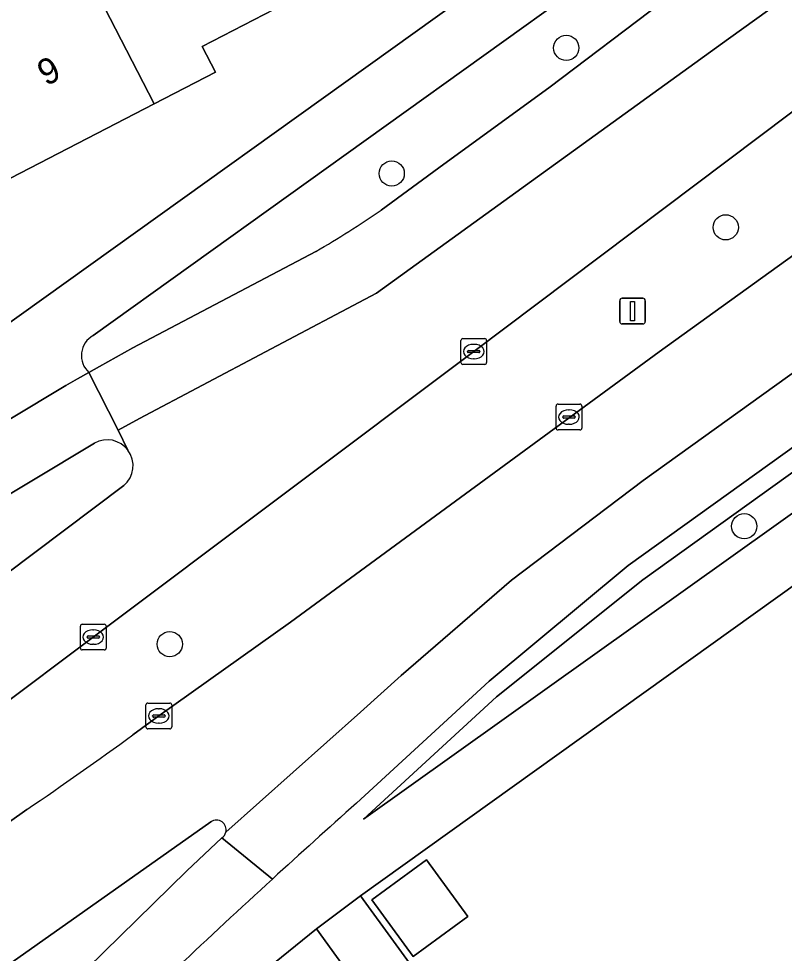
# Model space of a CAD drawing. Extents: x 158455 to 159797, y 387218 to 388672.
# Drawn here: x 159206.61 to 159236.3, y 387763.85 to 387800.09 of the extents above; entities that cross this region are included whole.
import ezdxf

# ---------------------------------------------------------------- set-up
doc = ezdxf.new("R2010")
doc.units = 0
for name, color, linetype in [('IMGEO_Berm_groen', 7, 'Continuous'), ('IMGEO_Boom', 7, 'Continuous'), ('IMGEO_Erf', 7, 'Continuous'), ('IMGEO_Fietspad_open', 7, 'Continuous'), ('IMGEO_Groenvoorziening', 7, 'Continuous'), ('IMGEO_Kolk', 7, 'Continuous'), ('IMGEO_Lichtmast', 7, 'Continuous'), ('IMGEO_Muur', 7, 'Continuous'), ('IMGEO_Pand', 7, 'Continuous'), ('IMGEO_Pand_nummerreeks', 7, 'Continuous'), ('IMGEO_Rijbaan_lokaal_gesloten', 7, 'Continuous'), ('IMGEO_Verkeerseiland_groen', 7, 'Continuous'), ('IMGEO_Voetpad_open', 7, 'Continuous')]:
    doc.layers.add(name, color=color, linetype=linetype)

msp = doc.modelspace()

# ---------------------------------------------------------------- linework, layer by layer
at = {"layer": 'IMGEO_Berm_groen'}
for points in [[(159259.925, 387807.634), (159270.371, 387815.125), (159280.691, 387822.526), (159297.206, 387834.328), (159294.287, 387838.368), (159278.694, 387827.124), (159267.608, 387819.082), (159261.561, 387814.696), (159250.763, 387806.969), (159246.695, 387804.016), (159238.999, 387798.281), (159224.257, 387787.184), (159209.504, 387776.112), (159201.915, 387770.417), (159204.04, 387767.381), (159206.931, 387769.424)], [(159211.04, 387772.323), (159212.048, 387773.054), (159217.149, 387776.687), (159231.446, 387787.171), (159241.009, 387794.063), (159259.925, 387807.634)], [(159232.218, 387804.111), (159209.5, 387787.805)], [(159220.664, 387792.671), (159223.103, 387794.452), (159227.168, 387797.404), (159231.582, 387800.745)], [(159209.337, 387786.373), (159209.745, 387786.603), (159211.042, 387787.331), (159218.134, 387791.068)]]:
    msp.add_lwpolyline(points, dxfattribs=at)
for centre, radius, start, end in [((159200.352, 387821.931), 35.619, 299.9486, 304.7678), ((159209.925, 387787.031), 0.883, 118.7724, 228.2399), ((159127.343, 387886.592), 141.642, 304.18677, 306.22104)]:
    msp.add_arc(centre, radius, start, end, dxfattribs=at)
at = {"layer": 'IMGEO_Boom'}
for centre in [(159227.844, 387798.958), (159221.076, 387794.088), (159234.028, 387792), (159234.746, 387780.409), (159212.47, 387775.836)]:
    msp.add_circle(centre, 0.489, dxfattribs=at)
at = {"layer": 'IMGEO_Erf'}
for points in [[(159307.132, 387828.619), (159303.107, 387825.734), (159219.866, 387766.077), (159225.4, 387758.477)], [(159168.211, 387805.415), (159184.183, 387774.695), (159186.197, 387775.791), (159186.627, 387775.2), (159191.082, 387777.895), (159190.838, 387778.376), (159191.529, 387778.714), (159191.735, 387778.258), (159192.968, 387779.018), (159192.776, 387779.434), (159195.055, 387780.729), (159200.377, 387784.101), (159230.052, 387805.353)], [(159236.179, 387728.753), (159235.227, 387730.066), (159229.26, 387738.298), (159232.294, 387740.557), (159225.442, 387750), (159223.511, 387752.661), (159224.515, 387753.447), (159223.591, 387757.291), (159218.155, 387764.796), (159213.819, 387761.288), (159204.282, 387752.237), (159202.211, 387750), (159197.458, 387744.641), (159197.72, 387744.115)]]:
    msp.add_lwpolyline(points, dxfattribs=at)
for points in [[(159205.705, 387802.428), (159205.229, 387803.351), (159207.8, 387804.678), (159213.379, 387807.557), (159218.957, 387810.435), (159224.641, 387813.368), (159228.194, 387806.484), (159222.51, 387803.551), (159216.931, 387800.672), (159213.726, 387799.018), (159214.243, 387798.016), (159211.87, 387796.792), (159206.291, 387793.913), (159200.712, 387791.034), (159195.133, 387788.155), (159189.555, 387785.276), (159183.869, 387782.342), (159180.276, 387789.306), (159185.961, 387792.24), (159191.54, 387795.119), (159197.118, 387797.997), (159202.697, 387800.876)], [(159224.026, 387765.272), (159221.912, 387763.731), (159220.309, 387765.93), (159222.423, 387767.471)]]:
    msp.add_lwpolyline(points, close=True, dxfattribs=at)
at = {"layer": 'IMGEO_Fietspad_open'}
for points in [[(159210.849, 387783.357), (159210.462, 387784.13), (159209.337, 387786.373), (159208.888, 387786.12), (159208.439, 387785.867), (159188.686, 387774.005), (159187.81, 387773.495), (159183.546, 387770.917)], [(159189.389, 387771.511), (159190.225, 387772.028), (159209.549, 387783.637)], [(159216.449, 387766.728), (159214.491, 387768.328), (159213.131, 387767.053), (159199.59, 387753.792), (159198.894, 387753.089), (159198.822, 387753.027), (159196.659, 387750.67), (159196.609, 387750.601), (159193.667, 387747.428)]]:
    msp.add_lwpolyline(points, dxfattribs=at)
for centre, radius, start, end in [((159210.04, 387782.757), 1.007, 36.5326, 119.1576), ((159441.931, 387520.228), 334.072, 132.45033, 134.17723)]:
    msp.add_arc(centre, radius, start, end, dxfattribs=at)
at = {"layer": 'IMGEO_Groenvoorziening'}
msp.add_lwpolyline([(159219.977, 387769.057), (159273.442, 387807.19), (159302.094, 387827.801), (159301.249, 387828.914), (159230.812, 387778.327), (159225.144, 387773.8)], close=True, dxfattribs=at)
at = {"layer": 'IMGEO_Kolk'}
for p, q in [((159223.756, 387786.758), (159223.756, 387787.61)), ((159223.831, 387787.684), (159224.683, 387787.684)), ((159224.757, 387787.61), (159224.757, 387786.758)), ((159224.015, 387787.178), (159224.015, 387787.19)), ((159224.058, 387787.227), (159224.456, 387787.227)), ((159224.244, 387787.464), (159224.269, 387787.464)), ((159224.499, 387787.19), (159224.499, 387787.178)), ((159224.453, 387787.141), (159224.055, 387787.141)), ((159224.267, 387786.904), (159224.242, 387786.904)), ((159224.683, 387786.684), (159223.831, 387786.684)), ((159227.449, 387784.218), (159227.449, 387785.07)), ((159227.524, 387785.144), (159228.376, 387785.144)), ((159228.45, 387785.07), (159228.45, 387784.218)), ((159227.708, 387784.638), (159227.708, 387784.65)), ((159227.751, 387784.687), (159228.149, 387784.687)), ((159227.937, 387784.924), (159227.962, 387784.924)), ((159228.192, 387784.65), (159228.192, 387784.638)), ((159228.146, 387784.601), (159227.748, 387784.601)), ((159227.96, 387784.364), (159227.935, 387784.364)), ((159228.376, 387784.144), (159227.524, 387784.144)), ((159209.003, 387775.686), (159209.003, 387776.538)), ((159209.078, 387776.612), (159209.93, 387776.612)), ((159209.491, 387776.392), (159209.516, 387776.392)), ((159210.004, 387776.538), (159210.004, 387775.686)), ((159209.262, 387776.106), (159209.262, 387776.118)), ((159209.7, 387776.069), (159209.302, 387776.069)), ((159209.305, 387776.155), (159209.703, 387776.155)), ((159209.746, 387776.118), (159209.746, 387776.106)), ((159209.93, 387775.612), (159209.078, 387775.612)), ((159209.514, 387775.832), (159209.489, 387775.832)), ((159211.547, 387772.628), (159211.547, 387773.48)), ((159211.622, 387773.554), (159212.474, 387773.554)), ((159212.548, 387773.48), (159212.548, 387772.628)), ((159211.806, 387773.048), (159211.806, 387773.06)), ((159211.849, 387773.097), (159212.247, 387773.097)), ((159212.035, 387773.334), (159212.06, 387773.334)), ((159212.29, 387773.06), (159212.29, 387773.048)), ((159212.244, 387773.011), (159211.846, 387773.011)), ((159212.058, 387772.774), (159212.033, 387772.774)), ((159212.474, 387772.554), (159211.622, 387772.554))]:
    msp.add_line(p, q, dxfattribs=at)
for points in [[(159223.756, 387786.758), (159223.756, 387787.61)], [(159223.831, 387787.684), (159224.683, 387787.684)], [(159224.757, 387787.61), (159224.757, 387786.758)], [(159224.683, 387786.684), (159223.831, 387786.684)], [(159227.449, 387784.218), (159227.449, 387785.07)], [(159227.524, 387785.144), (159228.376, 387785.144)], [(159228.45, 387785.07), (159228.45, 387784.218)], [(159228.376, 387784.144), (159227.524, 387784.144)], [(159209.003, 387775.686), (159209.003, 387776.538)], [(159209.078, 387776.612), (159209.93, 387776.612)], [(159210.004, 387776.538), (159210.004, 387775.686)], [(159209.93, 387775.612), (159209.078, 387775.612)], [(159211.547, 387772.628), (159211.547, 387773.48)], [(159211.622, 387773.554), (159212.474, 387773.554)], [(159212.548, 387773.48), (159212.548, 387772.628)], [(159212.474, 387772.554), (159211.622, 387772.554)]]:
    msp.add_lwpolyline(points, dxfattribs=at)
for centre, radius, start, end in [((159223.833, 387787.608), 0.0765, 91.552, 178.448), ((159223.833, 387787.608), 0.0765, 91.552, 178.448), ((159224.681, 387787.608), 0.0765, 1.552, 88.448), ((159224.681, 387787.608), 0.0765, 1.552, 88.448), ((159224.055, 387787.187), 0.0403, 85.8775, 175.7526), ((159224.46, 387787.189), 0.0386, 1.7309, 96.639), ((159224.052, 387787.177), 0.0366, 178.938, 274.7102), ((159224.456, 387787.184), 0.043, 264.8664, 352.4533), ((159223.833, 387786.76), 0.0765, 181.552, 268.448), ((159223.833, 387786.76), 0.0765, 181.552, 268.448), ((159224.681, 387786.76), 0.0765, 271.552, 358.448), ((159224.681, 387786.76), 0.0765, 271.552, 358.448), ((159227.526, 387785.068), 0.0765, 91.552, 178.448), ((159227.526, 387785.068), 0.0765, 91.552, 178.448), ((159228.374, 387785.068), 0.0765, 1.552, 88.448), ((159228.374, 387785.068), 0.0765, 1.552, 88.448), ((159227.748, 387784.647), 0.0403, 85.8775, 175.7526), ((159228.153, 387784.649), 0.0386, 1.7309, 96.639), ((159227.745, 387784.637), 0.0366, 178.938, 274.7102), ((159228.149, 387784.644), 0.043, 264.8664, 352.4533), ((159227.526, 387784.22), 0.0765, 181.552, 268.448), ((159227.526, 387784.22), 0.0765, 181.552, 268.448), ((159228.374, 387784.22), 0.0765, 271.552, 358.448), ((159228.374, 387784.22), 0.0765, 271.552, 358.448), ((159209.08, 387776.536), 0.0765, 91.552, 178.448), ((159209.08, 387776.536), 0.0765, 91.552, 178.448), ((159209.928, 387776.536), 0.0765, 1.552, 88.448), ((159209.928, 387776.536), 0.0765, 1.552, 88.448), ((159209.302, 387776.115), 0.0403, 85.8775, 175.7526), ((159209.299, 387776.105), 0.0366, 178.938, 274.7102), ((159209.703, 387776.112), 0.043, 264.8664, 352.4533), ((159209.707, 387776.117), 0.0386, 1.7309, 96.639), ((159209.08, 387775.688), 0.0765, 181.552, 268.448), ((159209.08, 387775.688), 0.0765, 181.552, 268.448), ((159209.928, 387775.688), 0.0765, 271.552, 358.448), ((159209.928, 387775.688), 0.0765, 271.552, 358.448), ((159211.624, 387773.478), 0.0765, 91.552, 178.448), ((159211.624, 387773.478), 0.0765, 91.552, 178.448), ((159212.472, 387773.478), 0.0765, 1.552, 88.448), ((159212.472, 387773.478), 0.0765, 1.552, 88.448), ((159211.846, 387773.057), 0.0403, 85.8775, 175.7526), ((159211.843, 387773.047), 0.0366, 178.938, 274.7102), ((159212.247, 387773.054), 0.043, 264.8664, 352.4533), ((159212.251, 387773.059), 0.0386, 1.7309, 96.639), ((159211.624, 387772.63), 0.0765, 181.552, 268.448), ((159211.624, 387772.63), 0.0765, 181.552, 268.448), ((159212.472, 387772.63), 0.0765, 271.552, 358.448), ((159212.472, 387772.63), 0.0765, 271.552, 358.448)]:
    msp.add_arc(centre, radius, start, end, dxfattribs=at)
for centre, major_axis, ratio, start_param, end_param in [((159224.243, 387787.184), (-0.387, 0.002), 0.722429, 4.712389, 7.853982), ((159224.268, 387787.184), (-0.39, 0.002), 0.717154, 1.570796, 4.712389), ((159227.936, 387784.644), (-0.387, 0.002), 0.722429, 4.712389, 7.853982), ((159227.961, 387784.644), (-0.39, 0.002), 0.717154, 1.570796, 4.712389), ((159209.49, 387776.112), (-0.387, 0.002), 0.722429, 4.712389, 7.853982), ((159209.515, 387776.112), (-0.39, 0.002), 0.717154, 1.570796, 4.712389), ((159212.034, 387773.054), (-0.387, 0.002), 0.722429, 4.712389, 7.853982), ((159212.059, 387773.054), (-0.39, 0.002), 0.717154, 1.570796, 4.712389)]:
    msp.add_ellipse(centre, major_axis=major_axis, ratio=ratio, start_param=start_param, end_param=end_param, dxfattribs=at)
at = {"layer": 'IMGEO_Lichtmast'}
for p, q in [((159229.917, 387788.355), (159229.917, 387789.155)), ((159229.917, 387789.155), (159229.917, 387788.355)), ((159230.017, 387789.255), (159230.807, 387789.255)), ((159230.807, 387789.255), (159230.017, 387789.255)), ((159230.907, 387789.155), (159230.907, 387788.355)), ((159230.907, 387788.355), (159230.907, 387789.155)), ((159230.807, 387788.255), (159230.017, 387788.255)), ((159230.017, 387788.255), (159230.807, 387788.255))]:
    msp.add_line(p, q, dxfattribs=at)
msp.add_lwpolyline([(159230.337, 387789.13), (159230.487, 387789.13), (159230.487, 387788.38), (159230.337, 387788.38), (159230.337, 387789.13)], dxfattribs=at)
for centre, start, end in [((159230.017, 387789.155), 90, 180), ((159230.017, 387789.155), 90, 180), ((159230.807, 387789.155), 0, 90), ((159230.807, 387789.155), 360, 90), ((159230.017, 387788.355), 180, 270), ((159230.017, 387788.355), 180, 270), ((159230.807, 387788.355), 270, 0), ((159230.807, 387788.355), 270, 0)]:
    msp.add_arc(centre, 0.1, start, end, dxfattribs=at)
at = {"layer": 'IMGEO_Muur'}
msp.add_lwpolyline([(159303.107, 387825.734), (159219.866, 387766.077)], dxfattribs=at)
at = {"layer": 'IMGEO_Pand'}
for points in [[(159213.379, 387807.557), (159207.8, 387804.678), (159211.87, 387796.792), (159214.243, 387798.016), (159213.726, 387799.018), (159216.931, 387800.672)], [(159206.291, 387793.913), (159211.87, 387796.792), (159207.8, 387804.678), (159205.229, 387803.351), (159205.705, 387802.428), (159202.697, 387800.876)], [(159220.309, 387765.93), (159221.912, 387763.731), (159224.026, 387765.272), (159222.423, 387767.471)]]:
    msp.add_lwpolyline(points, close=True, dxfattribs=at)
at = {"layer": 'IMGEO_Rijbaan_lokaal_gesloten'}
for points in [[(159364.535, 387890.821), (159362.464, 387894.175), (159362.457, 387894.163), (159361.328, 387892.332), (159359.814, 387890.367), (159358.762, 387889.229), (159357.6, 387888.103), (159356.584, 387887.282), (159350.468, 387882.827), (159305.218, 387850.303), (159292.142, 387840.964), (159262.355, 387819.579), (159234.134, 387799.313), (159220.483, 387789.45), (159216.18, 387787.175), (159211.29, 387784.59), (159210.462, 387784.13), (159210.849, 387783.357)], [(159354.012, 387888.584), (159349.008, 387884.995), (159340.384, 387878.806), (159323.96, 387866.983), (159316.35, 387861.572), (159308.421, 387855.888), (159293.728, 387845.297), (159287.268, 387840.723), (159282.188, 387837.126), (159268.697, 387827.422), (159256.568, 387818.725), (159245.96, 387811.116), (159232.525, 387801.459), (159231.582, 387800.745), (159227.168, 387797.404), (159223.103, 387794.452), (159220.664, 387792.671)], [(159348.638, 387871.164), (159338.642, 387863.956), (159318.123, 387849.269), (159315.655, 387847.503), (159314.556, 387846.716), (159314.38, 387846.615), (159303.363, 387838.728), (159303.062, 387838.512), (159300.257, 387836.508), (159299.684, 387836.098), (159297.82, 387834.766), (159297.206, 387834.328), (159280.691, 387822.526), (159270.371, 387815.125), (159259.925, 387807.634), (159241.009, 387794.063), (159231.446, 387787.171), (159217.149, 387776.687), (159212.048, 387773.054), (159211.04, 387772.323)], [(159342.201, 387862.095), (159320.964, 387846.898), (159301.822, 387833.141), (159283.029, 387819.662), (159266.445, 387807.778), (159243.853, 387791.543), (159230.826, 387782.182), (159225.716, 387778.318), (159221.438, 387774.616), (159219.859, 387773.204), (159214.645, 387768.545)], [(159219.705, 387769.67), (159223.407, 387773.077), (159224.861, 387774.398), (159230.249, 387778.893), (159256.111, 387797.449), (159285.066, 387818.293), (159303.798, 387831.383), (159320.755, 387843.81)], [(159218.134, 387791.068), (159211.042, 387787.331), (159209.745, 387786.603), (159209.337, 387786.373), (159210.462, 387784.13), (159211.29, 387784.59), (159216.18, 387787.175), (159220.483, 387789.45), (159234.134, 387799.313), (159262.355, 387819.579), (159292.142, 387840.964)], [(159210.683, 387781.984), (159196.916, 387771.637), (159194.404, 387769.757), (159196.77, 387766.545), (159198.751, 387768.042), (159201.915, 387770.417), (159209.504, 387776.112), (159224.257, 387787.184), (159238.999, 387798.281), (159246.695, 387804.016), (159250.763, 387806.969), (159261.561, 387814.696), (159267.608, 387819.082), (159278.694, 387827.124), (159294.287, 387838.368)], [(159214.645, 387768.545), (159219.859, 387773.204), (159221.438, 387774.616), (159225.716, 387778.318), (159230.826, 387782.182), (159243.853, 387791.543), (159266.445, 387807.778), (159283.029, 387819.662)], [(159206.931, 387769.424), (159204.04, 387767.381), (159201.836, 387765.824), (159194.871, 387760.944), (159194.829, 387760.914), (159192.279, 387759.096), (159192.256, 387759.079), (159192.233, 387759.064), (159189.028, 387756.796)], [(159190.974, 387752.703), (159194.223, 387754.955), (159196.748, 387756.729), (159202.425, 387760.735), (159214.068, 387768.944)], [(159214.491, 387768.328), (159216.449, 387766.728)]]:
    msp.add_lwpolyline(points, dxfattribs=at)
for centre, radius, start, end in [((159200.352, 387821.931), 35.619, 299.9486, 304.7678), ((159210.04, 387782.758), 1.007, 309.7253, 36.4871), ((159127.343, 387886.592), 141.642, 304.18677, 306.22104), ((159424.864, 387539.341), 308.45, 131.69222, 132.50736), ((159214.284, 387768.639), 0.373, 345.3399, 125.3318), ((159214.286, 387768.637), 0.371, 303.6014, 345.6737)]:
    msp.add_arc(centre, radius, start, end, dxfattribs=at)
at = {"layer": 'IMGEO_Verkeerseiland_groen'}
for points in [[(159209.549, 387783.637), (159190.225, 387772.028), (159189.389, 387771.511)], [(159191.435, 387767.536), (159192.602, 387768.409), (159194.404, 387769.757), (159196.916, 387771.637), (159210.683, 387781.984)], [(159214.068, 387768.944), (159202.425, 387760.735), (159196.748, 387756.729)], [(159213.131, 387767.053), (159214.491, 387768.328)], [(159198.822, 387753.027), (159198.894, 387753.089), (159199.59, 387753.792), (159213.131, 387767.053)]]:
    msp.add_lwpolyline(points, dxfattribs=at)
for centre, radius, start, end in [((159210.04, 387782.757), 1.007, 36.5326, 119.1576), ((159210.04, 387782.758), 1.007, 309.7253, 36.4871), ((159214.284, 387768.639), 0.373, 345.3399, 125.3318), ((159214.286, 387768.637), 0.371, 303.6014, 345.6737)]:
    msp.add_arc(centre, radius, start, end, dxfattribs=at)
at = {"layer": 'IMGEO_Voetpad_open'}
for points in [[(159195.41, 387742.999), (159196.287, 387741.387), (159197.747, 387742.215), (159196.694, 387743.819), (159197.12, 387744.26), (159197.458, 387744.641), (159202.211, 387750), (159204.282, 387752.237), (159213.819, 387761.288), (159218.155, 387764.796), (159219.866, 387766.077), (159303.107, 387825.734), (159307.132, 387828.619), (159309.204, 387832.674)], [(159266.336, 387831.274), (159240.034, 387812.358), (159231.523, 387808.008), (159231.405, 387807.948), (159229.788, 387807.122), (159229.292, 387806.869), (159230.052, 387805.353), (159200.377, 387784.101), (159195.055, 387780.729), (159192.776, 387779.434), (159192.968, 387779.018), (159191.735, 387778.258), (159191.529, 387778.714), (159190.838, 387778.376), (159191.082, 387777.895), (159186.627, 387775.2), (159186.197, 387775.791), (159184.183, 387774.695), (159184.071, 387774.634), (159184.384, 387773.922), (159183.28, 387773.325)], [(159303.798, 387831.383), (159285.066, 387818.293), (159256.111, 387797.449), (159230.249, 387778.893), (159224.861, 387774.398), (159223.407, 387773.077), (159219.705, 387769.67)], [(159209.5, 387787.805), (159232.218, 387804.111)], [(159183.546, 387770.917), (159187.81, 387773.495), (159188.686, 387774.005), (159208.439, 387785.867), (159208.888, 387786.12), (159209.337, 387786.373)]]:
    msp.add_lwpolyline(points, dxfattribs=at)
for points in [[(159273.442, 387807.19), (159219.977, 387769.057), (159225.144, 387773.8), (159230.812, 387778.327), (159301.249, 387828.914), (159302.094, 387827.801)], [(159219.866, 387766.077), (159218.155, 387764.796), (159223.591, 387757.291), (159225.4, 387758.477)]]:
    msp.add_lwpolyline(points, close=True, dxfattribs=at)
for centre, radius, start, end in [((159209.925, 387787.031), 0.883, 118.7724, 228.2399), ((159424.864, 387539.341), 308.45, 131.69222, 132.50736), ((159441.931, 387520.228), 334.072, 132.45033, 134.17723)]:
    msp.add_arc(centre, radius, start, end, dxfattribs=at)

# ---------------------------------------------------------------- texts
at = {"layer": 'IMGEO_Pand_nummerreeks'}
msp.add_text('9', height=1, rotation=27.2952, dxfattribs=at).set_placement((159207.67, 387797.46))

doc.saveas('drawing.dxf')
